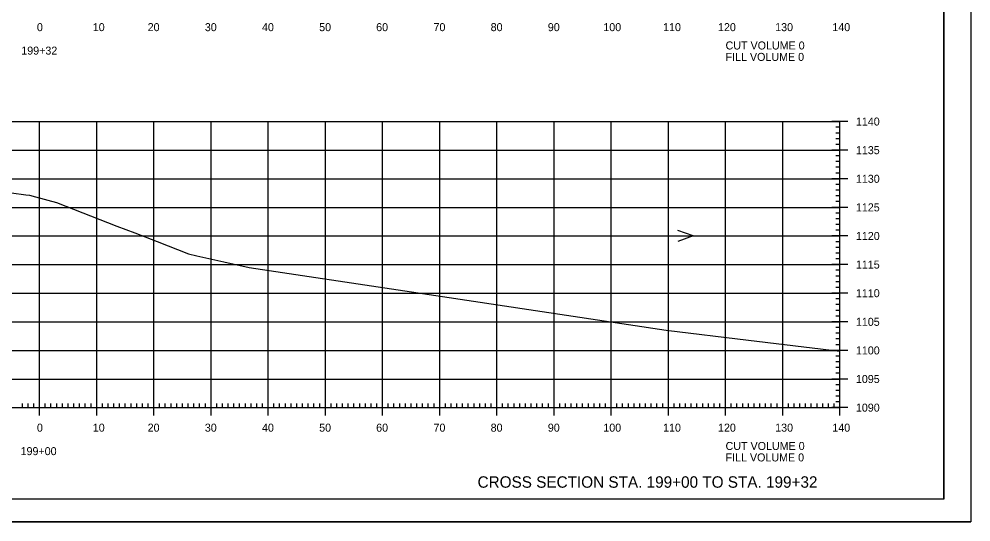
# Model space of a CAD drawing. Extents: x 1322838 to 1324533, y 339903 to 351025.
# Drawn here: x 1323700.1 to 1323866.6, y 350598.6 to 350686.5 of the extents above; entities that cross this region are included whole.
import ezdxf

# ---------------------------------------------------------------- set-up
doc = ezdxf.new("R2010")
doc.units = 0
for name, color, linetype in [('R_Axis', 7, 'Continuous'), ('R_Axis Annot', 7, 'Continuous'), ('R_Draft', 7, 'Continuous'), ('R_Exist Surface', 7, 'Continuous'), ('R_Grid', 7, 'Continuous'), ('R_No Plot', 7, 'Continuous'), ('R_Water Annot', 7, 'Continuous')]:
    doc.layers.add(name, color=color, linetype=linetype)

msp = doc.modelspace()

# ---------------------------------------------------------------- linework, layer by layer
at = {"layer": 'R_Axis'}
for p, q in [((1323845.12, 350668.58), (1323842.32, 350668.58)), ((1323843.72, 350667.58), (1323843.02, 350667.58)), ((1323843.72, 350618.58), (1323843.72, 350668.58)), ((1323843.72, 350666.58), (1323843.02, 350666.58)), ((1323843.72, 350665.58), (1323843.02, 350665.58)), ((1323843.72, 350664.58), (1323843.02, 350664.58)), ((1323845.12, 350663.58), (1323842.32, 350663.58)), ((1323843.72, 350662.58), (1323843.02, 350662.58)), ((1323843.72, 350661.58), (1323843.02, 350661.58)), ((1323843.72, 350660.58), (1323843.02, 350660.58)), ((1323843.72, 350659.58), (1323843.02, 350659.58)), ((1323845.12, 350658.58), (1323842.32, 350658.58)), ((1323843.72, 350657.58), (1323843.02, 350657.58)), ((1323843.72, 350656.58), (1323843.02, 350656.58)), ((1323843.72, 350655.58), (1323843.02, 350655.58)), ((1323843.72, 350654.58), (1323843.02, 350654.58)), ((1323845.12, 350653.58), (1323842.32, 350653.58)), ((1323843.72, 350652.58), (1323843.02, 350652.58)), ((1323843.72, 350651.58), (1323843.02, 350651.58)), ((1323843.72, 350650.58), (1323843.02, 350650.58)), ((1323843.72, 350649.58), (1323843.02, 350649.58)), ((1323845.12, 350648.58), (1323842.32, 350648.58)), ((1323843.72, 350647.58), (1323843.02, 350647.58)), ((1323843.72, 350646.58), (1323843.02, 350646.58)), ((1323843.72, 350645.58), (1323843.02, 350645.58)), ((1323843.72, 350644.58), (1323843.02, 350644.58)), ((1323845.12, 350643.58), (1323842.32, 350643.58)), ((1323843.72, 350642.58), (1323843.02, 350642.58)), ((1323843.72, 350641.58), (1323843.02, 350641.58)), ((1323843.72, 350640.58), (1323843.02, 350640.58)), ((1323843.72, 350639.58), (1323843.02, 350639.58)), ((1323845.12, 350638.58), (1323842.32, 350638.58)), ((1323843.72, 350637.58), (1323843.02, 350637.58)), ((1323843.72, 350636.58), (1323843.02, 350636.58)), ((1323843.72, 350635.58), (1323843.02, 350635.58)), ((1323843.72, 350634.58), (1323843.02, 350634.58)), ((1323845.12, 350633.58), (1323842.32, 350633.58)), ((1323843.72, 350632.58), (1323843.02, 350632.58)), ((1323843.72, 350631.58), (1323843.02, 350631.58)), ((1323843.72, 350630.58), (1323843.02, 350630.58)), ((1323843.72, 350629.58), (1323843.02, 350629.58)), ((1323845.12, 350628.58), (1323842.32, 350628.58)), ((1323843.72, 350627.58), (1323843.02, 350627.58)), ((1323843.72, 350626.58), (1323843.02, 350626.58)), ((1323843.72, 350625.58), (1323843.02, 350625.58)), ((1323843.72, 350624.58), (1323843.02, 350624.58)), ((1323845.12, 350623.58), (1323842.32, 350623.58)), ((1323843.72, 350622.58), (1323843.02, 350622.58)), ((1323843.72, 350621.58), (1323843.02, 350621.58)), ((1323700.72, 350618.58), (1323700.72, 350619.28)), ((1323701.72, 350618.58), (1323701.72, 350619.28)), ((1323702.72, 350618.58), (1323702.72, 350619.28)), ((1323703.72, 350617.18), (1323703.72, 350619.98)), ((1323704.72, 350618.58), (1323704.72, 350619.28)), ((1323705.72, 350618.58), (1323705.72, 350619.28)), ((1323706.72, 350618.58), (1323706.72, 350619.28)), ((1323707.72, 350618.58), (1323707.72, 350619.28)), ((1323708.72, 350618.58), (1323708.72, 350619.28)), ((1323709.72, 350618.58), (1323709.72, 350619.28)), ((1323710.72, 350618.58), (1323710.72, 350619.28)), ((1323711.72, 350618.58), (1323711.72, 350619.28)), ((1323712.72, 350618.58), (1323712.72, 350619.28)), ((1323713.72, 350617.18), (1323713.72, 350619.98)), ((1323714.72, 350618.58), (1323714.72, 350619.28)), ((1323715.72, 350618.58), (1323715.72, 350619.28)), ((1323716.72, 350618.58), (1323716.72, 350619.28)), ((1323717.72, 350618.58), (1323717.72, 350619.28)), ((1323718.72, 350618.58), (1323718.72, 350619.28)), ((1323719.72, 350618.58), (1323719.72, 350619.28)), ((1323720.72, 350618.58), (1323720.72, 350619.28)), ((1323721.72, 350618.58), (1323721.72, 350619.28)), ((1323722.72, 350618.58), (1323722.72, 350619.28)), ((1323723.72, 350617.18), (1323723.72, 350619.98)), ((1323724.72, 350618.58), (1323724.72, 350619.28)), ((1323725.72, 350618.58), (1323725.72, 350619.28)), ((1323726.72, 350618.58), (1323726.72, 350619.28)), ((1323727.72, 350618.58), (1323727.72, 350619.28)), ((1323728.72, 350618.58), (1323728.72, 350619.28)), ((1323729.72, 350618.58), (1323729.72, 350619.28)), ((1323730.72, 350618.58), (1323730.72, 350619.28)), ((1323731.72, 350618.58), (1323731.72, 350619.28)), ((1323732.72, 350618.58), (1323732.72, 350619.28)), ((1323733.72, 350617.18), (1323733.72, 350619.98)), ((1323734.72, 350618.58), (1323734.72, 350619.28)), ((1323735.72, 350618.58), (1323735.72, 350619.28)), ((1323736.72, 350618.58), (1323736.72, 350619.28)), ((1323737.72, 350618.58), (1323737.72, 350619.28)), ((1323738.72, 350618.58), (1323738.72, 350619.28)), ((1323739.72, 350618.58), (1323739.72, 350619.28)), ((1323740.72, 350618.58), (1323740.72, 350619.28)), ((1323741.72, 350618.58), (1323741.72, 350619.28)), ((1323742.72, 350618.58), (1323742.72, 350619.28)), ((1323743.72, 350617.18), (1323743.72, 350619.98)), ((1323744.72, 350618.58), (1323744.72, 350619.28)), ((1323745.72, 350618.58), (1323745.72, 350619.28)), ((1323746.72, 350618.58), (1323746.72, 350619.28)), ((1323747.72, 350618.58), (1323747.72, 350619.28)), ((1323748.72, 350618.58), (1323748.72, 350619.28)), ((1323749.72, 350618.58), (1323749.72, 350619.28)), ((1323750.72, 350618.58), (1323750.72, 350619.28)), ((1323751.72, 350618.58), (1323751.72, 350619.28)), ((1323752.72, 350618.58), (1323752.72, 350619.28)), ((1323753.72, 350617.18), (1323753.72, 350619.98)), ((1323754.72, 350618.58), (1323754.72, 350619.28)), ((1323755.72, 350618.58), (1323755.72, 350619.28)), ((1323756.72, 350618.58), (1323756.72, 350619.28)), ((1323757.72, 350618.58), (1323757.72, 350619.28)), ((1323758.72, 350618.58), (1323758.72, 350619.28)), ((1323759.72, 350618.58), (1323759.72, 350619.28)), ((1323760.72, 350618.58), (1323760.72, 350619.28)), ((1323761.72, 350618.58), (1323761.72, 350619.28)), ((1323762.72, 350618.58), (1323762.72, 350619.28)), ((1323763.72, 350617.18), (1323763.72, 350619.98)), ((1323764.72, 350618.58), (1323764.72, 350619.28)), ((1323765.72, 350618.58), (1323765.72, 350619.28)), ((1323766.72, 350618.58), (1323766.72, 350619.28)), ((1323767.72, 350618.58), (1323767.72, 350619.28)), ((1323768.72, 350618.58), (1323768.72, 350619.28)), ((1323769.72, 350618.58), (1323769.72, 350619.28)), ((1323770.72, 350618.58), (1323770.72, 350619.28)), ((1323771.72, 350618.58), (1323771.72, 350619.28)), ((1323772.72, 350618.58), (1323772.72, 350619.28)), ((1323773.72, 350617.18), (1323773.72, 350619.98)), ((1323774.72, 350618.58), (1323774.72, 350619.28)), ((1323775.72, 350618.58), (1323775.72, 350619.28)), ((1323776.72, 350618.58), (1323776.72, 350619.28)), ((1323777.72, 350618.58), (1323777.72, 350619.28)), ((1323778.72, 350618.58), (1323778.72, 350619.28)), ((1323779.72, 350618.58), (1323779.72, 350619.28)), ((1323780.72, 350618.58), (1323780.72, 350619.28)), ((1323781.72, 350618.58), (1323781.72, 350619.28)), ((1323782.72, 350618.58), (1323782.72, 350619.28)), ((1323783.72, 350617.18), (1323783.72, 350619.98)), ((1323784.72, 350618.58), (1323784.72, 350619.28)), ((1323785.72, 350618.58), (1323785.72, 350619.28)), ((1323786.72, 350618.58), (1323786.72, 350619.28)), ((1323787.72, 350618.58), (1323787.72, 350619.28)), ((1323788.72, 350618.58), (1323788.72, 350619.28)), ((1323789.72, 350618.58), (1323789.72, 350619.28)), ((1323790.72, 350618.58), (1323790.72, 350619.28)), ((1323791.72, 350618.58), (1323791.72, 350619.28)), ((1323792.72, 350618.58), (1323792.72, 350619.28)), ((1323793.72, 350617.18), (1323793.72, 350619.98)), ((1323794.72, 350618.58), (1323794.72, 350619.28)), ((1323795.72, 350618.58), (1323795.72, 350619.28)), ((1323796.72, 350618.58), (1323796.72, 350619.28)), ((1323797.72, 350618.58), (1323797.72, 350619.28)), ((1323798.72, 350618.58), (1323798.72, 350619.28)), ((1323799.72, 350618.58), (1323799.72, 350619.28)), ((1323800.72, 350618.58), (1323800.72, 350619.28)), ((1323801.72, 350618.58), (1323801.72, 350619.28)), ((1323802.72, 350618.58), (1323802.72, 350619.28)), ((1323803.72, 350617.18), (1323803.72, 350619.98)), ((1323804.72, 350618.58), (1323804.72, 350619.28)), ((1323805.72, 350618.58), (1323805.72, 350619.28)), ((1323806.72, 350618.58), (1323806.72, 350619.28)), ((1323807.72, 350618.58), (1323807.72, 350619.28)), ((1323808.72, 350618.58), (1323808.72, 350619.28)), ((1323809.72, 350618.58), (1323809.72, 350619.28)), ((1323810.72, 350618.58), (1323810.72, 350619.28)), ((1323811.72, 350618.58), (1323811.72, 350619.28)), ((1323812.72, 350618.58), (1323812.72, 350619.28)), ((1323813.72, 350617.18), (1323813.72, 350619.98)), ((1323814.72, 350618.58), (1323814.72, 350619.28)), ((1323815.72, 350618.58), (1323815.72, 350619.28)), ((1323816.72, 350618.58), (1323816.72, 350619.28)), ((1323817.72, 350618.58), (1323817.72, 350619.28)), ((1323818.72, 350618.58), (1323818.72, 350619.28)), ((1323819.72, 350618.58), (1323819.72, 350619.28)), ((1323820.72, 350618.58), (1323820.72, 350619.28)), ((1323821.72, 350618.58), (1323821.72, 350619.28)), ((1323822.72, 350618.58), (1323822.72, 350619.28)), ((1323823.72, 350617.18), (1323823.72, 350619.98)), ((1323824.72, 350618.58), (1323824.72, 350619.28)), ((1323825.72, 350618.58), (1323825.72, 350619.28)), ((1323826.72, 350618.58), (1323826.72, 350619.28)), ((1323827.72, 350618.58), (1323827.72, 350619.28)), ((1323828.72, 350618.58), (1323828.72, 350619.28)), ((1323829.72, 350618.58), (1323829.72, 350619.28)), ((1323830.72, 350618.58), (1323830.72, 350619.28)), ((1323831.72, 350618.58), (1323831.72, 350619.28)), ((1323832.72, 350618.58), (1323832.72, 350619.28)), ((1323833.72, 350617.18), (1323833.72, 350619.98)), ((1323834.72, 350618.58), (1323834.72, 350619.28)), ((1323835.72, 350618.58), (1323835.72, 350619.28)), ((1323836.72, 350618.58), (1323836.72, 350619.28)), ((1323837.72, 350618.58), (1323837.72, 350619.28)), ((1323838.72, 350618.58), (1323838.72, 350619.28)), ((1323839.72, 350618.58), (1323839.72, 350619.28)), ((1323840.72, 350618.58), (1323840.72, 350619.28)), ((1323841.72, 350618.58), (1323841.72, 350619.28)), ((1323842.72, 350618.58), (1323842.72, 350619.28)), ((1323843.72, 350620.58), (1323843.02, 350620.58)), ((1323843.72, 350619.58), (1323843.02, 350619.58)), ((1323843.72, 350617.18), (1323843.72, 350619.98)), ((1323563.72, 350618.58), (1323843.72, 350618.58)), ((1323845.12, 350618.58), (1323842.32, 350618.58))]:
    msp.add_line(p, q, dxfattribs=at)
at = {"layer": 'R_Exist Surface'}
msp.add_lwpolyline([(1323698.83, 350656.14), (1323701.31, 350655.8), (1323701.96, 350655.7), (1323703.01, 350655.41), (1323706.66, 350654.41), (1323717.26, 350650.32), (1323720.36, 350649.15), (1323724.28, 350647.62), (1323729.76, 350645.45), (1323731.23, 350645.12), (1323735.93, 350644.07), (1323740.38, 350643.08), (1323767.6, 350639.01), (1323813.36, 350632.14), (1323827.72, 350630.37), (1323843.72, 350628.47)], dxfattribs=at)
at = {"layer": 'R_Grid'}
for p, q in [((1323563.72, 350668.58), (1323843.72, 350668.58)), ((1323703.72, 350618.58), (1323703.72, 350668.58)), ((1323713.72, 350618.58), (1323713.72, 350668.58)), ((1323723.72, 350618.58), (1323723.72, 350668.58)), ((1323733.72, 350618.58), (1323733.72, 350668.58)), ((1323743.72, 350618.58), (1323743.72, 350668.58)), ((1323753.72, 350618.58), (1323753.72, 350668.58)), ((1323763.72, 350618.58), (1323763.72, 350668.58)), ((1323773.72, 350618.58), (1323773.72, 350668.58)), ((1323783.72, 350618.58), (1323783.72, 350668.58)), ((1323793.72, 350618.58), (1323793.72, 350668.58)), ((1323803.72, 350618.58), (1323803.72, 350668.58)), ((1323813.72, 350618.58), (1323813.72, 350668.58)), ((1323823.72, 350618.58), (1323823.72, 350668.58)), ((1323833.72, 350618.58), (1323833.72, 350668.58)), ((1323843.72, 350618.58), (1323843.72, 350668.58)), ((1323563.72, 350663.58), (1323843.72, 350663.58)), ((1323563.72, 350658.58), (1323843.72, 350658.58)), ((1323563.72, 350653.58), (1323843.72, 350653.58)), ((1323563.72, 350648.58), (1323843.72, 350648.58)), ((1323563.72, 350643.58), (1323843.72, 350643.58)), ((1323563.72, 350638.58), (1323843.72, 350638.58)), ((1323563.72, 350633.58), (1323843.72, 350633.58)), ((1323563.72, 350628.58), (1323843.72, 350628.58)), ((1323563.72, 350623.58), (1323843.72, 350623.58)), ((1323563.72, 350618.58), (1323843.72, 350618.58))]:
    msp.add_line(p, q, dxfattribs=at)
at = {"layer": 'R_No Plot'}
for p, q in [((1323861.9, 350602.58), (1323861.9, 350808.04)), ((1323861.9, 350602.58), (1323545.72, 350602.58)), ((1323533.31, 350598.61), (1323866.65, 350598.61))]:
    msp.add_line(p, q, dxfattribs=at)
for points in [[(1323533.31, 350811.94), (1323866.65, 350811.94), (1323866.65, 350598.6), (1323533.31, 350598.6)], [(1323779.64, 350808.04), (1323779.64, 350798.16), (1323815.37, 350798.16), (1323815.37, 350795.24), (1323838.57, 350795.24), (1323838.57, 350770.91), (1323861.9, 350770.91), (1323861.9, 350602.58), (1323545.72, 350602.58), (1323545.72, 350808.04)]]:
    msp.add_lwpolyline(points, close=True, dxfattribs=at)
at = {"layer": 'R_Water Annot'}
for p, q in [((1323818.06, 350648.58), (1323815.4, 350649.55)), ((1323809.37, 350648.58), (1323818.06, 350648.58)), ((1323818.06, 350648.58), (1323815.4, 350647.62))]:
    msp.add_line(p, q, dxfattribs=at)

# ---------------------------------------------------------------- texts
at = {"layer": 'R_Axis Annot'}
for s, p in [('0', (1323703.26, 350684.38)), ('10', (1323713.03, 350684.38)), ('20', (1323722.63, 350684.38)), ('30', (1323732.63, 350684.38)), ('40', (1323742.63, 350684.38)), ('50', (1323752.63, 350684.38)), ('60', (1323762.6, 350684.38)), ('70', (1323772.63, 350684.38)), ('80', (1323782.63, 350684.38)), ('90', (1323792.63, 350684.38)), ('100', (1323802.34, 350684.38)), ('110', (1323812.79, 350684.38)), ('120', (1323822.4, 350684.38)), ('130', (1323832.4, 350684.38)), ('140', (1323842.4, 350684.38)), ('CUT VOLUME 0', (1323823.72, 350681.18)), ('199+32', (1323700.52, 350680.28)), ('FILL VOLUME 0', (1323823.72, 350679.18)), ('1140', (1323846.52, 350667.88)), ('1135', (1323846.52, 350662.88)), ('1130', (1323846.52, 350657.88)), ('1125', (1323846.52, 350652.88)), ('1120', (1323846.52, 350647.88)), ('1115', (1323846.52, 350642.88)), ('1110', (1323846.52, 350637.88)), ('1105', (1323846.52, 350632.88)), ('1100', (1323846.52, 350627.88)), ('1095', (1323846.52, 350622.88)), ('1090', (1323846.52, 350617.88)), ('0', (1323703.26, 350614.38)), ('10', (1323713.03, 350614.38)), ('20', (1323722.63, 350614.38)), ('30', (1323732.63, 350614.38)), ('40', (1323742.63, 350614.38)), ('50', (1323752.63, 350614.38)), ('60', (1323762.6, 350614.38)), ('70', (1323772.63, 350614.38)), ('80', (1323782.63, 350614.38)), ('90', (1323792.63, 350614.38)), ('100', (1323802.34, 350614.38)), ('110', (1323812.79, 350614.38)), ('120', (1323822.4, 350614.38)), ('130', (1323832.4, 350614.38)), ('140', (1323842.4, 350614.38)), ('199+00', (1323700.4, 350610.28)), ('CUT VOLUME 0', (1323823.72, 350611.18)), ('FILL VOLUME 0', (1323823.72, 350609.18))]:
    msp.add_text(s, height=1.4, dxfattribs=at).set_placement(p)
at = {"layer": 'R_Draft'}
msp.add_text('CROSS SECTION STA. 199+00 TO STA. 199+32', height=2, dxfattribs=at).set_placement((1323780.34, 350604.58))

doc.saveas('drawing.dxf')
